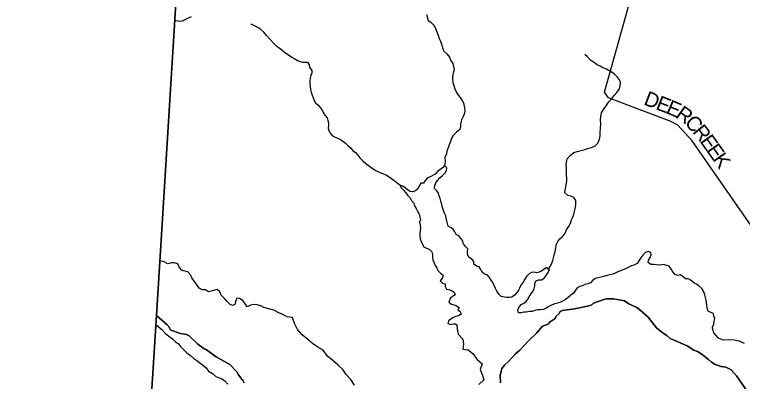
# Model space of a CAD drawing. Extents: x 1643459 to 2064572, y 425441 to 780708.
# Drawn here: x 1752151 to 1766937, y 591567 to 599024 of the extents above; entities that cross this region are included whole.
import ezdxf

# ---------------------------------------------------------------- set-up
doc = ezdxf.new("R2010")
doc.units = 0
for name, color, linetype in [('GM_X_City_Street', 7, 'Continuous'), ('GM_X_Interstate_Route', 7, 'Continuous'), ('GM_X_Interstate_Shield', 7, 'Continuous'), ('GM_X_Major_River', 7, 'Continuous'), ('GM_X_Major_River_Text', 7, 'Continuous'), ('GM_X_Unincorporated_Text', 7, 'Continuous'), ('GM_X_US_Route', 7, 'Continuous')]:
    doc.layers.add(name, color=color, linetype=linetype)

msp = doc.modelspace()

# ---------------------------------------------------------------- linework, layer by layer
at = {"layer": 'GM_X_City_Street'}
for points in [[(1756814, 591541), (1756788, 591590), (1756757, 591618), (1756749, 591644), (1756697, 591702), (1756665, 591764), (1756522, 591910), (1756249, 592067), (1756048, 592211), (1756000, 592233), (1755874, 592325), (1755699, 592497), (1755643, 592523), (1755525, 592545), (1755328, 592607), (1755312, 592623), (1755284, 592681), (1755252, 592717), (1755032, 592905), (1755763, 604727)], [(1767057, 591328), (1766816, 591682), (1766707, 591806), (1766601, 591860), (1766502, 591870), (1766380, 591911), (1766308, 591957), (1766248, 592014), (1766121, 592113), (1766025, 592174), (1765949, 592206), (1765811, 592293), (1765472, 592441), (1765400, 592502), (1765326, 592546), (1765189, 592659), (1765019, 592872), (1764852, 593026), (1764792, 593072), (1764631, 593148), (1764541, 593205), (1764315, 593247), (1764174, 593244), (1764118, 593236), (1763912, 593156), (1763880, 593126), (1763789, 593100), (1763528, 593041), (1763279, 593007), (1763232, 592989), (1763208, 592939), (1763149, 592885), (1763133, 592844), (1763010, 592766), (1763006, 592738), (1762876, 592689), (1762751, 592548), (1762590, 592393), (1762413, 592203), (1762326, 592129), (1762185, 591976), (1762109, 591908), (1762049, 591830), (1762014, 591688), (1762025, 591541)], [(1762025, 591541), (1762014, 591688), (1762049, 591830), (1762109, 591908), (1762185, 591976), (1762326, 592129), (1762413, 592203), (1762590, 592393), (1762751, 592548), (1762876, 592689), (1763006, 592738), (1763010, 592766), (1763133, 592844), (1763149, 592885), (1763208, 592939), (1763232, 592989), (1763279, 593007), (1763528, 593041), (1763789, 593100), (1763880, 593126), (1763912, 593156), (1764118, 593236), (1764174, 593244), (1764315, 593247), (1764541, 593205), (1764631, 593148), (1764792, 593072), (1764852, 593026), (1765019, 592872), (1765189, 592659), (1765326, 592546), (1765400, 592502), (1765472, 592441), (1765811, 592293), (1765949, 592206), (1766025, 592174), (1766121, 592113), (1766248, 592014), (1766308, 591957), (1766380, 591911), (1766502, 591870), (1766601, 591860), (1766707, 591806), (1766816, 591682), (1767057, 591328)], [(1754900, 590773), (1755032, 592905), (1755252, 592717), (1755284, 592681), (1755312, 592623), (1755328, 592607), (1755525, 592545), (1755643, 592523), (1755699, 592497), (1755874, 592325), (1756000, 592233), (1756048, 592211), (1756249, 592067), (1756522, 591910), (1756665, 591764), (1756697, 591702), (1756749, 591644), (1756757, 591618), (1756788, 591590), (1756814, 591541)]]:
    msp.add_lwpolyline(points, dxfattribs=at)
at = {"layer": 'GM_X_Interstate_Route'}
msp.add_lwpolyline([(1755763, 604727), (1755032, 592905), (1754900, 590773), (1754843, 589851), (1754339, 581698), (1753562, 571274), (1753386, 568784), (1753383, 568749), (1753220, 566444), (1752151, 553079), (1757255, 552802), (1765505, 552299), (1775689, 551676), (1780637, 551427), (1783571, 551280), (1785638, 551176)], dxfattribs=at)
at = {"layer": 'GM_X_Interstate_Shield'}
msp.add_line((1755104, 594021), (1755022, 592728), dxfattribs=at)
for points in [[(1760883, 595958), (1760841, 595907), (1760791, 595869), (1760740, 595835), (1760694, 595781), (1760594, 595728), (1760538, 595704), (1760495, 595650), (1760457, 595600), (1760407, 595596), (1760367, 595544), (1760349, 595491), (1760293, 595441), (1760238, 595423), (1760188, 595427), (1760136, 595463), (1760086, 595501), (1760034, 595536)], [(1762770, 593022), (1762720, 593008), (1762664, 592988), (1762612, 592986), (1762547, 592978), (1762493, 592974), (1762439, 592964), (1762385, 592964), (1762375, 593016), (1762397, 593069), (1762441, 593129), (1762493, 593159), (1762547, 593193), (1762583, 593245), (1762604, 593297), (1762644, 593348), (1762678, 593398), (1762704, 593456), (1762718, 593508), (1762720, 593562), (1762744, 593613), (1762794, 593633), (1762852, 593635), (1762907, 593669), (1762953, 593721), (1762991, 593779), (1763011, 593829), (1762965, 593882), (1762907, 593847), (1762857, 593809), (1762806, 593787), (1762756, 593777), (1762704, 593785), (1762654, 593783), (1762602, 593753), (1762553, 593701), (1762519, 593649), (1762481, 593584), (1762441, 593532), (1762415, 593482), (1762393, 593432), (1762357, 593376), (1762308, 593318), (1762252, 593281), (1762202, 593271), (1762152, 593271), (1762098, 593277), (1762039, 593291), (1761985, 593340), (1761949, 593402), (1761923, 593458), (1761895, 593520), (1761867, 593576), (1761835, 593629), (1761798, 593679), (1761750, 593731), (1761698, 593745), (1761648, 593789), (1761620, 593845), (1761588, 593898), (1761535, 593908), (1761483, 593952), (1761481, 594002), (1761441, 594052), (1761383, 594088), (1761351, 594147), (1761353, 594207), (1761359, 594263), (1761309, 594311), (1761272, 594367), (1761254, 594420), (1761224, 594470), (1761174, 594526), (1761120, 594554), (1761092, 594606), (1761060, 594662), (1761009, 594695), (1760959, 594725), (1760943, 594777), (1760933, 594829), (1760919, 594881), (1760915, 594931), (1760885, 594986), (1760867, 595040), (1760845, 595102), (1760829, 595162), (1760811, 595230), (1760795, 595287), (1760775, 595337), (1760765, 595393), (1760732, 595443), (1760680, 595489), (1760690, 595554), (1760708, 595604), (1760740, 595654), (1760789, 595706), (1760845, 595756), (1760897, 595805), (1760927, 595855), (1760929, 595907), (1760883, 595958)], [(1760034, 595536), (1759984, 595558)], [(1759984, 595558), (1760004, 595505)], [(1760004, 595505), (1760054, 595457), (1760098, 595403), (1760136, 595351), (1760184, 595299), (1760210, 595249), (1760261, 595190), (1760275, 595134), (1760307, 595080), (1760333, 595028), (1760367, 594968), (1760381, 594905), (1760397, 594853), (1760379, 594803), (1760393, 594745), (1760397, 594687), (1760393, 594636), (1760385, 594576), (1760383, 594524), (1760389, 594464), (1760411, 594410), (1760435, 594351), (1760467, 594301), (1760518, 594273), (1760574, 594255), (1760630, 594203), (1760640, 594147), (1760644, 594092), (1760650, 594040), (1760676, 593976), (1760694, 593926), (1760726, 593874), (1760752, 593819), (1760803, 593771), (1760855, 593725), (1760843, 593673), (1760795, 593613), (1760841, 593562), (1760897, 593552), (1760899, 593494), (1760925, 593442), (1760975, 593434), (1761027, 593416), (1761082, 593384), (1761100, 593328), (1761050, 593297), (1760997, 593251), (1760973, 593181), (1761025, 593141), (1761080, 593121), (1761130, 593105), (1761180, 593073), (1761156, 593020), (1761206, 592988), (1761220, 592938), (1761170, 592902), (1761118, 592886), (1761066, 592868), (1761015, 592836), (1760965, 592796), (1760955, 592743), (1761007, 592725), (1761058, 592735), (1761110, 592739), (1761134, 592721)], [(1766329, 592670), (1766354, 592733), (1766362, 592790), (1766376, 592844), (1766354, 592896), (1766348, 592950), (1766298, 592966), (1766241, 592998), (1766223, 593057), (1766215, 593113), (1766209, 593169), (1766201, 593221), (1766185, 593273), (1766175, 593330), (1766151, 593386), (1766109, 593458), (1766053, 593508), (1766003, 593546), (1765948, 593574), (1765896, 593617), (1765832, 593651), (1765780, 593655), (1765728, 593703), (1765675, 593731), (1765623, 593721), (1765573, 593741), (1765523, 593793), (1765493, 593845), (1765446, 593910), (1765396, 593924), (1765344, 593942), (1765292, 593940), (1765242, 593930), (1765189, 593934), (1765129, 593944), (1765077, 593942), (1765025, 593984), (1765029, 594034), (1765063, 594088), (1765083, 594141), (1765075, 594191), (1765021, 594211), (1764969, 594187), (1764912, 594135), (1764872, 594080), (1764834, 594020), (1764796, 593966), (1764732, 593932), (1764682, 593914), (1764629, 593890), (1764575, 593866), (1764525, 593845), (1764408, 593793), (1764352, 593769), (1764302, 593749), (1764240, 593733), (1764186, 593721), (1764115, 593701), (1764057, 593689), (1764001, 593673), (1763951, 593659), (1763901, 593625), (1763852, 593572), (1763798, 593550), (1763738, 593538), (1763688, 593508), (1763633, 593498), (1763579, 593472), (1763549, 593422), (1763505, 593364), (1763453, 593318), (1763397, 593273), (1763340, 593233), (1763284, 593199), (1763230, 593175), (1763178, 593157), (1763118, 593143), (1763047, 593113), (1762993, 593081), (1762943, 593053), (1762891, 593032), (1762830, 593020), (1762770, 593022)], [(1757216, 593073), (1757152, 593104), (1757082, 593125), (1757018, 593132), (1756946, 593117), (1756875, 593086), (1756838, 593142), (1756788, 593213), (1756717, 593254), (1756667, 593260), (1756638, 593189), (1756631, 593137), (1756581, 593113), (1756529, 593130), (1756465, 593201), (1756414, 593252), (1756351, 593322), (1756323, 593389), (1756270, 593434), (1756212, 593422), (1756143, 593405), (1756093, 593390), (1756027, 593431), (1755967, 593427), (1755901, 593466), (1755860, 593527), (1755803, 593596), (1755751, 593675), (1755728, 593733), (1755673, 593798), (1755617, 593811), (1755545, 593827), (1755496, 593894), (1755466, 593959), (1755392, 593978), (1755336, 593976), (1755264, 593957), (1755190, 593996), (1755104, 594021)], [(1757847, 592729), (1757817, 592808), (1757799, 592866), (1757745, 592872), (1757691, 592880), (1757638, 592910), (1757587, 592936), (1757534, 592956), (1757415, 593014), (1757363, 593032), (1757216, 593073)], [(1755022, 592728), (1755144, 592625), (1755220, 592544), (1755285, 592485), (1755357, 592432), (1755418, 592375), (1755482, 592329), (1755525, 592276), (1755593, 592203), (1755648, 592149), (1755728, 592092), (1755791, 592033), (1755853, 591994), (1755966, 591905), (1756041, 591844), (1756093, 591779), (1756174, 591728), (1756240, 591670), (1756304, 591643), (1756355, 591626), (1756425, 591578), (1756486, 591511)], [(1759057, 591491), (1758981, 591607), (1758889, 591711), (1758819, 591813), (1758718, 591908), (1758616, 591990), (1758509, 592082), (1758421, 592201), (1758311, 592267), (1758204, 592339), (1758102, 592429), (1757993, 592517), (1757901, 592620), (1757847, 592729)], [(1761134, 592721), (1761143, 592632), (1761160, 592529), (1761258, 592429), (1761272, 592325), (1761258, 592225), (1761366, 592213), (1761469, 592126), (1761543, 592020), (1761651, 591924), (1761607, 591811), (1761653, 591707), (1761684, 591603), (1761583, 591505)], [(1766978, 592341), (1766872, 592385), (1766771, 592409), (1766663, 592415), (1766554, 592409), (1766450, 592447), (1766354, 592552), (1766329, 592653), (1766329, 592670)]]:
    msp.add_lwpolyline(points, dxfattribs=at)
at = {"layer": 'GM_X_Major_River_Text'}
msp.add_lwpolyline([(1768081, 591625), (1767781, 592265), (1767740, 592398), (1767741, 592678), (1767753, 593659), (1767662, 593943), (1765914, 596456), (1765623, 596777), (1765469, 596860), (1764734, 597138), (1764216, 597333), (1764134, 597450), (1764875, 600092)], dxfattribs=at)
at = {"layer": 'GM_X_Unincorporated_Text'}
for points in [[(1757268, 598601), (1757415, 598438), (1757468, 598390), (1757524, 598346), (1757575, 598312), (1757629, 598266), (1757685, 598225), (1757735, 598193), (1757785, 598157), (1757845, 598121), (1757898, 598089), (1757950, 598073), (1758000, 598057), (1758052, 598053), (1758104, 598055), (1758136, 598005), (1758140, 597952), (1758193, 597890), (1758187, 597836), (1758171, 597786), (1758159, 597734), (1758146, 597679), (1758150, 597623), (1758153, 597563), (1758163, 597503), (1758177, 597449), (1758197, 597386), (1758215, 597334), (1758239, 597280), (1758267, 597230), (1758317, 597184), (1758361, 597133), (1758399, 597083), (1758418, 597031), (1758452, 596977), (1758498, 596925), (1758516, 596870), (1758530, 596820), (1758530, 596768), (1758524, 596718), (1758534, 596666), (1758560, 596612), (1758610, 596561), (1758662, 596533), (1758715, 596515), (1758769, 596485), (1758821, 596453), (1758871, 596409), (1758927, 596359), (1758978, 596316), (1759024, 596264), (1759078, 596218), (1759126, 596164), (1759168, 596110), (1759229, 596054), (1759281, 596003), (1759333, 595965), (1759385, 595925), (1759435, 595889), (1759488, 595855), (1759544, 595827), (1759594, 595807), (1759644, 595789), (1759708, 595760), (1759759, 595726), (1759809, 595690), (1759865, 595650), (1759915, 595608), (1759984, 595558)], [(1760034, 595536), (1759984, 595558)], [(1759984, 595558), (1760004, 595505)]]:
    msp.add_lwpolyline(points, dxfattribs=at)
at = {"layer": 'GM_X_US_Route'}
for points in [[(1755425, 598906), (1755505, 598893), (1755560, 598899), (1755630, 598928), (1755681, 598957), (1755747, 598984)], [(1760516, 599027), (1760537, 598959), (1760549, 598909), (1760615, 598864), (1760674, 598801), (1760700, 598743), (1760728, 598673), (1760753, 598608), (1760779, 598536), (1760802, 598480), (1760830, 598403), (1760846, 598351), (1760873, 598278), (1760935, 598226), (1760985, 598161), (1761006, 598097), (1761054, 598028), (1761069, 597970), (1761079, 597904), (1761064, 597832), (1761050, 597774), (1761046, 597713), (1761051, 597643), (1761071, 597579), (1761092, 597516), (1761122, 597456), (1761164, 597389), (1761201, 597339), (1761243, 597279), (1761273, 597228), (1761294, 597128), (1761296, 597060), (1761283, 596999), (1761255, 596937), (1761230, 596881), (1761212, 596801), (1761209, 596749), (1761193, 596691), (1761130, 596637), (1761064, 596569), (1761027, 596509), (1761005, 596445), (1760978, 596373), (1760957, 596317), (1760935, 596254), (1760923, 596192), (1760892, 596122), (1760897, 596036), (1760883, 595958)], [(1757268, 598601), (1757215, 598668), (1757152, 598723), (1757094, 598758), (1757028, 598798), (1756958, 598827)], [(1763011, 593829), (1763015, 593882), (1763052, 593938), (1763087, 594024), (1763099, 594077), (1763111, 594143), (1763136, 594211), (1763147, 594279), (1763151, 594341), (1763184, 594409), (1763228, 594465), (1763279, 594513), (1763327, 594567), (1763366, 594649), (1763404, 594713), (1763443, 594781), (1763467, 594850), (1763502, 594932), (1763521, 594994), (1763541, 595078), (1763552, 595154), (1763550, 595245), (1763515, 595303), (1763449, 595333), (1763387, 595348), (1763331, 595398), (1763335, 595461), (1763350, 595517), (1763367, 595645), (1763367, 595701), (1763366, 595763), (1763366, 595828), (1763361, 595914), (1763359, 595964), (1763363, 596026), (1763376, 596095), (1763439, 596161), (1763511, 596220), (1763579, 596238), (1763632, 596254), (1763686, 596268), (1763742, 596283), (1763792, 596299), (1763869, 596325), (1763945, 596359), (1764000, 596412), (1764034, 596489), (1764045, 596557), (1764048, 596643), (1764052, 596711), (1764061, 596804), (1764055, 596876), (1764060, 596952), (1764074, 597026), (1764117, 597094), (1764168, 597168), (1764224, 597250), (1764277, 597314), (1764329, 597380), (1764384, 597438), (1764441, 597516), (1764455, 597578), (1764460, 597643), (1764438, 597697), (1764400, 597749), (1764329, 597822), (1764257, 597869), (1764175, 597915), (1764101, 597942), (1764047, 597972), (1763985, 598005), (1763929, 598045), (1763853, 598096), (1763788, 598164), (1763736, 598213)]]:
    msp.add_lwpolyline(points, dxfattribs=at)

# ---------------------------------------------------------------- texts
at = {"layer": 'GM_X_Major_River'}
for s, rotation, p in [('D', 339.0767, (1764914, 597199)), ('E', 338.9777, (1765160, 597105)), ('E', 337.0454, (1765367, 597026)), ('R', 324.5322, (1765559, 596947)), ('C', 312.3966, (1765747, 596815)), ('R', 308.8171, (1765910, 596637)), ('E', 305.531, (1766061, 596448)), ('E', 305.0636, (1766192, 596266)), ('K', 305.0592, (1766320, 596082))]:
    msp.add_text(s, height=300, rotation=rotation, dxfattribs=at).set_placement(p)

doc.saveas('drawing.dxf')
